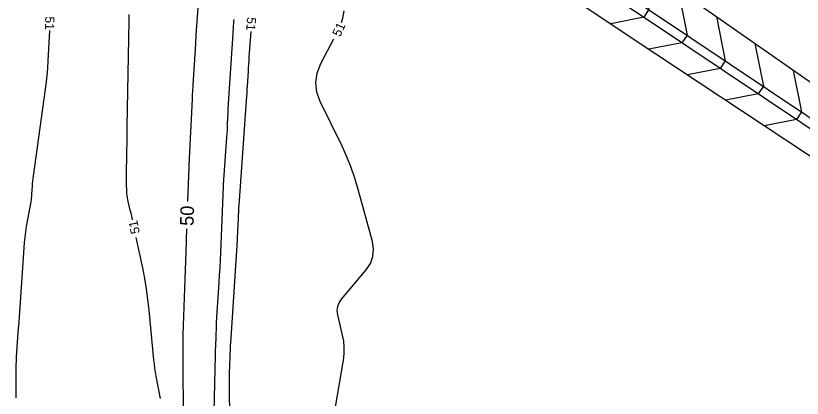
# Model space of a CAD drawing. Extents: x 2384780 to 2405861, y 547869 to 573706.
# Drawn here: x 2396751.8 to 2396925.5, y 553691.2 to 553775.8 of the extents above; entities that cross this region are included whole.
import ezdxf

# ---------------------------------------------------------------- set-up
doc = ezdxf.new("R2010")
doc.units = 0
for name, color, linetype in [('Old_Level_60', 7, 'Continuous'), ('Old_Level_61', 7, 'Continuous'), ('Sheet Plan CELL', 7, 'Continuous')]:
    doc.layers.add(name, color=color, linetype=linetype)

msp = doc.modelspace()

# ---------------------------------------------------------------- linework, layer by layer
at = {"layer": 'Old_Level_60'}
for points in [[(2396823.78975, 553774.28925), (2396824.092, 553775.25175), (2396824.38575, 553776.8645)], [(2396777.63325, 553730.652), (2396777.606, 553730.77975), (2396777.45325, 553731.46725), (2396777.29475, 553732.1535), (2396777.131, 553732.8385), (2396776.586, 553735.07825), (2396776.48275, 553735.557), (2396776.40525, 553736.0395), (2396776.35325, 553736.52525), (2396776.327, 553737.0145), (2396776.2835, 553738.61825), (2396776.276, 553738.962), (2396776.27225, 553739.30575), (2396776.2725, 553739.6495), (2396776.27625, 553739.99325), (2396776.378, 553746.0745), (2396776.39975, 553747.37775), (2396776.42175, 553748.681), (2396776.4435, 553749.98425), (2396776.46525, 553751.28725), (2396776.857, 553774.68725), (2396776.86175, 553775.15025), (2396776.8605, 553775.6135), (2396776.8535, 553776.0765)], [(2396759.25575, 553772.51025), (2396758.933, 553765.79575), (2396758.84, 553764.2345), (2396758.71125, 553762.6765), (2396758.54675, 553761.122), (2396758.3465, 553759.57075), (2396755.6395, 553740.341), (2396755.56675, 553739.78125), (2396755.5055, 553739.22075), (2396755.456, 553738.65875), (2396755.418, 553738.09575), (2396755.3135, 553736.25475), (2396755.28525, 553735.861), (2396755.24525, 553735.4685), (2396755.19375, 553735.0775), (2396755.1305, 553734.68775), (2396754.16025, 553729.22125), (2396753.96825, 553728.048), (2396753.80825, 553726.87075), (2396753.67975, 553725.68975), (2396753.58325, 553724.50475), (2396752.3955, 553707.0095), (2396752.39425, 553706.99125), (2396752.39325, 553706.97275), (2396752.3925, 553706.95425), (2396752.39175, 553706.936), (2396752.39, 553706.87575), (2396752.3895, 553706.863), (2396752.389, 553706.85), (2396752.38825, 553706.83725), (2396752.3875, 553706.82425), (2396751.9515, 553700.38125), (2396751.899, 553699.48225), (2396751.86325, 553698.58275), (2396751.84425, 553697.68275), (2396751.84175, 553696.78225), (2396751.86125, 553693.83975), (2396751.86075, 553693.2095), (2396751.8515, 553692.57925), (2396751.83325, 553691.949), (2396751.806, 553691.31925)], [(2396803.7155, 553772.32825), (2396803.33775, 553766.616), (2396803.28575, 553765.828), (2396803.234, 553765.04), (2396803.18225, 553764.252), (2396803.13075, 553763.464), (2396802.91925, 553760.22175), (2396802.90575, 553760.004), (2396802.8935, 553759.786), (2396802.88275, 553759.56825), (2396802.87325, 553759.35025), (2396802.84425, 553758.638), (2396802.8375, 553758.48525), (2396802.8295, 553758.33275), (2396802.8205, 553758.18025), (2396802.81, 553758.028), (2396801.07825, 553733.88725), (2396801.07175, 553733.797), (2396801.0655, 553733.70675), (2396801.059, 553733.6165), (2396801.0525, 553733.52625), (2396801.03125, 553733.2315), (2396801.027, 553733.1685), (2396801.02325, 553733.10525), (2396801.02, 553733.042), (2396801.017, 553732.97875), (2396800.869, 553729.31175), (2396800.83475, 553728.52625), (2396800.796, 553727.74075), (2396800.75225, 553726.95575), (2396800.70375, 553726.17075), (2396799.22975, 553703.397), (2396799.22075, 553703.2465), (2396799.21325, 553703.096), (2396799.20725, 553702.9455), (2396799.20275, 553702.795), (2396799.19025, 553702.30275), (2396799.18725, 553702.1975), (2396799.183, 553702.092), (2396799.17775, 553701.98675), (2396799.17125, 553701.8815), (2396799.117, 553701.04225), (2396799.10625, 553700.8625), (2396799.09725, 553700.6825), (2396799.09, 553700.50275), (2396799.08475, 553700.3225), (2396798.996, 553696.804), (2396798.9805, 553696.05), (2396798.972, 553695.296), (2396798.97, 553694.542), (2396798.97525, 553693.78775), (2396799.20925, 553672.9565)], [(2396821.5845, 553684.211), (2396824.18325, 553699.69175), (2396824.34725, 553701.08025), (2396824.372, 553702.46425), (2396824.2575, 553703.84375), (2396824.004, 553705.21875), (2396822.9485, 553709.703), (2396822.82975, 553710.6385), (2396822.9265, 553711.5225), (2396823.23825, 553712.3555), (2396823.76525, 553713.13725), (2396829.2065, 553719.62), (2396830.1675, 553721.0545), (2396830.7185, 553722.57925), (2396830.8595, 553724.19425), (2396830.59075, 553725.89975), (2396827.474, 553737.4125), (2396826.74975, 553739.8585), (2396825.913, 553742.26225), (2396824.96375, 553744.62375), (2396823.90175, 553746.943), (2396819.096, 553756.82075), (2396818.33225, 553758.933), (2396818.10125, 553761.0365), (2396818.40225, 553763.131), (2396819.23575, 553765.2165), (2396822.11525, 553770.66525)], [(2396783.7625, 553691.19425), (2396783.703, 553691.574), (2396783.69, 553691.65525), (2396783.67625, 553691.7365), (2396783.662, 553691.8175), (2396783.64725, 553691.8985), (2396782.85975, 553696.10175), (2396782.701, 553697.004), (2396782.5625, 553697.909), (2396782.44425, 553698.81675), (2396782.34625, 553699.7275), (2396781.28525, 553710.71925), (2396781.0255, 553713.06975), (2396780.70125, 553715.41025), (2396780.31225, 553717.741), (2396779.8585, 553720.06175), (2396778.45725, 553726.73775)]]:
    msp.add_lwpolyline(points, dxfattribs=at)
at = {"layer": 'Old_Level_61'}
for points in [[(2396792.061, 553777.47975), (2396791.9115, 553775.51325), (2396791.76975, 553773.546), (2396791.636, 553771.57825), (2396791.51, 553769.61), (2396790.944, 553760.47175), (2396790.92525, 553760.16175), (2396790.9075, 553759.85175), (2396790.891, 553759.5415), (2396790.87525, 553759.2315), (2396790.8255, 553758.21825), (2396790.815, 553758.00125), (2396790.80425, 553757.784), (2396790.7935, 553757.567), (2396790.783, 553757.34975), (2396790.06925, 553742.7865), (2396790.042, 553742.216), (2396790.0165, 553741.6455), (2396789.9925, 553741.075), (2396789.97025, 553740.5045), (2396789.90025, 553738.6405), (2396789.8855, 553738.241), (2396789.8715, 553737.8415), (2396789.858, 553737.442), (2396789.845, 553737.0425), (2396789.77225, 553734.732), (2396789.77125, 553734.706)], [(2396795.6595, 553688.21025), (2396796.0525, 553703.831), (2396796.0555, 553703.93225), (2396796.05975, 553704.0335), (2396796.06475, 553704.13475), (2396796.07075, 553704.23575), (2396796.09225, 553704.566), (2396796.0965, 553704.637), (2396796.1, 553704.70775), (2396796.10275, 553704.7785), (2396796.105, 553704.8495), (2396796.164, 553707.191), (2396796.17925, 553707.6925), (2396796.19925, 553708.194), (2396796.22425, 553708.695), (2396796.25425, 553709.196), (2396796.74875, 553716.8375), (2396796.84975, 553718.47525), (2396796.941, 553720.1135), (2396797.022, 553721.75225), (2396797.09325, 553723.3915), (2396797.6865, 553738.07225), (2396797.6885, 553738.11625), (2396797.69075, 553738.16025), (2396797.69325, 553738.204), (2396797.69625, 553738.248), (2396797.7065, 553738.39125), (2396797.70875, 553738.422), (2396797.711, 553738.45275), (2396797.71325, 553738.4835), (2396797.7155, 553738.51425), (2396798.464, 553748.948), (2396798.514, 553749.6885), (2396798.5585, 553750.42925), (2396798.59725, 553751.17025), (2396798.63025, 553751.9115), (2396798.7285, 553754.334), (2396798.751, 553754.853), (2396798.777, 553755.37175), (2396798.806, 553755.89025), (2396798.83825, 553756.40875), (2396799.77625, 553770.7915), (2396799.85625, 553772.01575), (2396799.9365, 553773.24), (2396800.017, 553774.46425), (2396800.05225, 553774.996)], [(2396789.55175, 553728.71025), (2396789.35575, 553723.49675), (2396789.2825, 553721.5135), (2396789.21225, 553719.53025), (2396789.14475, 553717.54675), (2396789.08, 553715.56325), (2396788.75125, 553705.2655), (2396788.739, 553704.82775), (2396788.7305, 553704.39), (2396788.72575, 553703.95225), (2396788.7245, 553703.51425), (2396788.7265, 553702.053), (2396788.7275, 553701.76175), (2396788.72975, 553701.4705), (2396788.7335, 553701.1795), (2396788.7385, 553700.88825), (2396788.7565, 553699.937), (2396788.76, 553699.73325), (2396788.7625, 553699.5295), (2396788.764, 553699.3255), (2396788.76475, 553699.12175), (2396788.77975, 553687.356)]]:
    msp.add_lwpolyline(points, dxfattribs=at)
at = {"layer": 'Sheet Plan CELL'}
for points in [[(2396749.4195, 553875.51975), (2396806.43775, 553833.428), (2396850.477, 553804.3445), (2396892.2435, 553776.7555), (2396935.22775, 553747.93325), (2396977.01375, 553720.5565), (2397019.9875, 553695.26325)], [(2396749.744, 553875.28025), (2396806.43775, 553833.428), (2396850.477, 553804.3445), (2396892.2435, 553776.7555), (2396935.22775, 553747.93325), (2396977.01375, 553720.5565), (2397019.9875, 553695.26325)], [(2396748.55625, 553873.67125), (2396805.292, 553831.788), (2396849.37475, 553802.67575), (2396891.1355, 553775.0905), (2396934.12275, 553746.26625), (2396975.958, 553718.85725), (2397018.973, 553693.53975)], [(2397018.5455, 553700.83075), (2396979.573, 553724.677), (2396938.485, 553753.28875), (2396897.44975, 553781.98575), (2396851.35375, 553811.66875), (2396810.63575, 553841.2445), (2396770.2895, 553871.478)], [(2396744.19875, 553865.95975), (2396802.84475, 553827.45725), (2396846.81275, 553798.39725), (2396888.409, 553770.53725), (2396931.471, 553741.99775), (2396973.80325, 553715.38875), (2397015.99425, 553692.74425)], [(2396889.632, 553787.02), (2396891.65, 553777.1475), (2396891.65, 553777.1475), (2396891.65, 553777.1475), (2396890.5295, 553775.45125), (2396883.28375, 553773.97)], [(2396898.107, 553781.526), (2396900.085, 553771.4975), (2396900.085, 553771.4975), (2396900.085, 553771.4975), (2396898.95275, 553769.809), (2396891.67375, 553768.3735)], [(2396906.59475, 553775.5905), (2396908.517, 553765.8435), (2396908.517, 553765.8435), (2396908.517, 553765.8435), (2396907.38475, 553764.155), (2396900.18225, 553762.7345)], [(2396915.0825, 553769.65475), (2396916.94925, 553760.1895), (2396916.94925, 553760.1895), (2396916.94925, 553760.1895), (2396915.817, 553758.501), (2396908.6905, 553757.0955)], [(2396923.57, 553763.719), (2396925.38125, 553754.5355), (2396925.38125, 553754.5355), (2396925.38125, 553754.5355), (2396924.249, 553752.847), (2396917.199, 553751.4565)]]:
    msp.add_lwpolyline(points, dxfattribs=at)

# ---------------------------------------------------------------- texts
at = {"layer": 'Old_Level_60'}
for rotation, p in [(269.2647222, (2396758.341, 553775.65525)), (266.2171917, (2396802.9245, 553775.52125)), (65.2005306, (2396823.466, 553770.9925)), (101.8861583, (2396779.2585, 553727.79175))]:
    msp.add_text('51', height=2, rotation=rotation, dxfattribs=at).set_placement(p)
at = {"layer": 'Old_Level_61'}
msp.add_text('50', height=3, rotation=87.9025472, dxfattribs=at).set_placement((2396791.077, 553729.29275))

doc.saveas('drawing.dxf')
